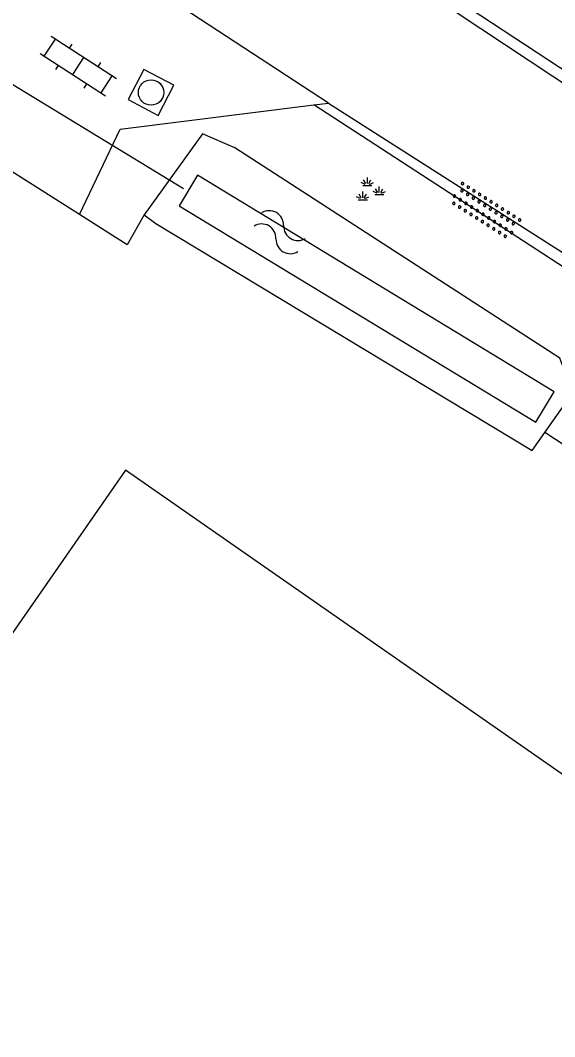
# Model space of a CAD drawing. Extents: x 133000 to 136000, y 400500 to 403500.
# Drawn here: x 135505.5 to 135521.28, y 402549.58 to 402579.57 of the extents above; entities that cross this region are included whole.
import ezdxf

# ---------------------------------------------------------------- set-up
doc = ezdxf.new("R2010")
doc.units = 0
for name, color, linetype in [('gg-afsc-erfafscheiding', 7, 'Continuous'), ('gg-bbg-hoofdgebouw', 7, 'Continuous'), ('gg-knt-verharding', 7, 'Continuous'), ('gg-kntw-bovenkant insteek waterloop', 7, 'Continuous'), ('gg-kntw-waterlijn', 7, 'Continuous'), ('gg-kwrk-duiker nz buis', 7, 'Continuous'), ('gt-grn-groengrens', 7, 'Continuous'), ('gt-symb-groenvak', 7, 'Continuous'), ('gt-symb-klinker verharding', 7, 'Continuous'), ('gt-symb-overige verharding', 7, 'Continuous'), ('gt-symb-rioolschacht', 7, 'Continuous'), ('gt-symb-watersymbool', 7, 'Continuous')]:
    doc.layers.add(name, color=color, linetype=linetype)

# ---------------------------------------------------------------- blocks, each defined once
blk = doc.blocks.new('gt0-KL1')
at = {"layer": 'gt-symb-klinker verharding'}
for p, q in [((-1.15, 0.3), (1.15, 0.3)), ((-1, -0.3), (-1, 0.3)), ((-0.5, 0.3), (-0.5, 0.45)), ((0, -0.3), (0, 0.3)), ((0.5, 0.3), (0.5, 0.45)), ((1, -0.3), (1, 0.3)), ((-1.15, -0.3), (1.15, -0.3)), ((-0.5, -0.45), (-0.5, -0.3)), ((0.5, -0.45), (0.5, -0.3))]:
    blk.add_line(p, q, dxfattribs=at)
blk = doc.blocks.new('gt0-WA')
at = {"layer": 'gt-symb-watersymbool'}
for centre, start, end in [((-0.323, 0.022), 28.0725, 151.9275), ((0.427, 0.422), 208.0725, 331.9275), ((-0.323, -0.428), 28.0725, 151.9275), ((0.427, -0.028), 208.0725, 331.9275)]:
    blk.add_arc(centre, 0.425, start, end, dxfattribs=at)
blk = doc.blocks.new('gt0-OVH')
at = {"layer": 'gt-symb-overige verharding'}
for points in [[(-0.972, 0.298), (-0.967, 0.308), (-0.965, 0.319), (-0.966, 0.33), (-0.971, 0.34), (-0.978, 0.348), (-0.988, 0.353), (-0.999, 0.355), (-1.01, 0.354), (-1.02, 0.349), (-1.028, 0.342), (-1.033, 0.332), (-1.035, 0.321), (-1.034, 0.31), (-1.029, 0.3), (-1.022, 0.292), (-1.012, 0.287), (-1.001, 0.285), (-0.99, 0.286), (-0.98, 0.291)], [(-0.772, 0.298), (-0.767, 0.308), (-0.765, 0.319), (-0.766, 0.33), (-0.771, 0.34), (-0.778, 0.348), (-0.788, 0.353), (-0.799, 0.355), (-0.81, 0.354), (-0.82, 0.349), (-0.828, 0.342), (-0.833, 0.332), (-0.835, 0.321), (-0.834, 0.31), (-0.829, 0.3), (-0.822, 0.292), (-0.812, 0.287), (-0.801, 0.285), (-0.79, 0.286), (-0.78, 0.291)], [(-0.572, 0.298), (-0.567, 0.308), (-0.565, 0.319), (-0.566, 0.33), (-0.571, 0.34), (-0.578, 0.348), (-0.588, 0.353), (-0.599, 0.355), (-0.61, 0.354), (-0.62, 0.349), (-0.628, 0.342), (-0.633, 0.332), (-0.635, 0.321), (-0.634, 0.31), (-0.629, 0.3), (-0.622, 0.292), (-0.612, 0.287), (-0.601, 0.285), (-0.59, 0.286), (-0.58, 0.291)], [(-0.372, 0.298), (-0.367, 0.308), (-0.365, 0.319), (-0.366, 0.33), (-0.371, 0.34), (-0.378, 0.348), (-0.388, 0.353), (-0.399, 0.355), (-0.41, 0.354), (-0.42, 0.349), (-0.428, 0.342), (-0.433, 0.332), (-0.435, 0.321), (-0.434, 0.31), (-0.429, 0.3), (-0.422, 0.292), (-0.412, 0.287), (-0.401, 0.285), (-0.39, 0.286), (-0.38, 0.291)], [(-0.172, 0.298), (-0.167, 0.308), (-0.165, 0.319), (-0.166, 0.33), (-0.171, 0.34), (-0.178, 0.348), (-0.188, 0.353), (-0.199, 0.355), (-0.21, 0.354), (-0.22, 0.349), (-0.228, 0.342), (-0.233, 0.332), (-0.235, 0.321), (-0.234, 0.31), (-0.229, 0.3), (-0.222, 0.292), (-0.212, 0.287), (-0.201, 0.285), (-0.19, 0.286), (-0.18, 0.291)], [(0.028, 0.298), (0.033, 0.308), (0.035, 0.319), (0.034, 0.33), (0.029, 0.34), (0.022, 0.348), (0.012, 0.353), (0.001, 0.355), (-0.01, 0.354), (-0.02, 0.349), (-0.028, 0.342), (-0.033, 0.332), (-0.035, 0.321), (-0.034, 0.31), (-0.029, 0.3), (-0.022, 0.292), (-0.012, 0.287), (-0.001, 0.285), (0.01, 0.286), (0.02, 0.291)], [(0.228, 0.298), (0.233, 0.308), (0.235, 0.319), (0.234, 0.33), (0.229, 0.34), (0.222, 0.348), (0.212, 0.353), (0.201, 0.355), (0.19, 0.354), (0.18, 0.349), (0.172, 0.342), (0.167, 0.332), (0.165, 0.321), (0.166, 0.31), (0.171, 0.3), (0.178, 0.292), (0.188, 0.287), (0.199, 0.285), (0.21, 0.286), (0.22, 0.291)], [(0.428, 0.298), (0.433, 0.308), (0.435, 0.319), (0.434, 0.33), (0.429, 0.34), (0.422, 0.348), (0.412, 0.353), (0.401, 0.355), (0.39, 0.354), (0.38, 0.349), (0.372, 0.342), (0.367, 0.332), (0.365, 0.321), (0.366, 0.31), (0.371, 0.3), (0.378, 0.292), (0.388, 0.287), (0.399, 0.285), (0.41, 0.286), (0.42, 0.291)], [(0.628, 0.298), (0.633, 0.308), (0.635, 0.319), (0.634, 0.33), (0.629, 0.34), (0.622, 0.348), (0.612, 0.353), (0.601, 0.355), (0.59, 0.354), (0.58, 0.349), (0.572, 0.342), (0.567, 0.332), (0.565, 0.321), (0.566, 0.31), (0.571, 0.3), (0.578, 0.292), (0.588, 0.287), (0.599, 0.285), (0.61, 0.286), (0.62, 0.291)], [(0.828, 0.298), (0.833, 0.308), (0.835, 0.319), (0.834, 0.33), (0.829, 0.34), (0.822, 0.348), (0.812, 0.353), (0.801, 0.355), (0.79, 0.354), (0.78, 0.349), (0.772, 0.342), (0.767, 0.332), (0.765, 0.321), (0.766, 0.31), (0.771, 0.3), (0.778, 0.292), (0.788, 0.287), (0.799, 0.285), (0.81, 0.286), (0.82, 0.291)], [(1.028, 0.298), (1.033, 0.308), (1.035, 0.319), (1.034, 0.33), (1.029, 0.34), (1.022, 0.348), (1.012, 0.353), (1.001, 0.355), (0.99, 0.354), (0.98, 0.349), (0.972, 0.342), (0.967, 0.332), (0.965, 0.321), (0.966, 0.31), (0.971, 0.3), (0.978, 0.292), (0.988, 0.287), (0.999, 0.285), (1.01, 0.286), (1.02, 0.291)], [(-0.872, 0.106), (-0.867, 0.116), (-0.865, 0.126), (-0.866, 0.137), (-0.871, 0.147), (-0.878, 0.156), (-0.888, 0.161), (-0.899, 0.163), (-0.91, 0.162), (-0.92, 0.157), (-0.928, 0.15), (-0.933, 0.14), (-0.935, 0.129), (-0.934, 0.118), (-0.929, 0.108), (-0.922, 0.1), (-0.912, 0.095), (-0.901, 0.092), (-0.89, 0.094), (-0.88, 0.098)], [(-0.672, 0.106), (-0.667, 0.116), (-0.665, 0.126), (-0.666, 0.137), (-0.671, 0.147), (-0.678, 0.156), (-0.688, 0.161), (-0.699, 0.163), (-0.71, 0.162), (-0.72, 0.157), (-0.728, 0.15), (-0.733, 0.14), (-0.735, 0.129), (-0.734, 0.118), (-0.729, 0.108), (-0.722, 0.1), (-0.712, 0.095), (-0.701, 0.092), (-0.69, 0.094), (-0.68, 0.098)], [(-0.472, 0.106), (-0.467, 0.116), (-0.465, 0.126), (-0.466, 0.137), (-0.471, 0.147), (-0.478, 0.156), (-0.488, 0.161), (-0.499, 0.163), (-0.51, 0.162), (-0.52, 0.157), (-0.528, 0.15), (-0.533, 0.14), (-0.535, 0.129), (-0.534, 0.118), (-0.529, 0.108), (-0.522, 0.1), (-0.512, 0.095), (-0.501, 0.092), (-0.49, 0.094), (-0.48, 0.098)], [(-0.272, 0.106), (-0.267, 0.116), (-0.265, 0.126), (-0.266, 0.137), (-0.271, 0.147), (-0.278, 0.156), (-0.288, 0.161), (-0.299, 0.163), (-0.31, 0.162), (-0.32, 0.157), (-0.328, 0.15), (-0.333, 0.14), (-0.335, 0.129), (-0.334, 0.118), (-0.329, 0.108), (-0.322, 0.1), (-0.312, 0.095), (-0.301, 0.092), (-0.29, 0.094), (-0.28, 0.098)], [(-0.072, 0.106), (-0.067, 0.116), (-0.065, 0.126), (-0.066, 0.137), (-0.071, 0.147), (-0.078, 0.156), (-0.088, 0.161), (-0.099, 0.163), (-0.11, 0.162), (-0.12, 0.157), (-0.128, 0.15), (-0.133, 0.14), (-0.135, 0.129), (-0.134, 0.118), (-0.129, 0.108), (-0.122, 0.1), (-0.112, 0.095), (-0.101, 0.092), (-0.09, 0.094), (-0.08, 0.098)], [(0.128, 0.106), (0.133, 0.116), (0.135, 0.126), (0.134, 0.137), (0.129, 0.147), (0.122, 0.156), (0.112, 0.161), (0.101, 0.163), (0.09, 0.162), (0.08, 0.157), (0.072, 0.15), (0.067, 0.14), (0.065, 0.129), (0.066, 0.118), (0.071, 0.108), (0.078, 0.1), (0.088, 0.095), (0.099, 0.092), (0.11, 0.094), (0.12, 0.098)], [(0.328, 0.106), (0.333, 0.116), (0.335, 0.126), (0.334, 0.137), (0.329, 0.147), (0.322, 0.156), (0.312, 0.161), (0.301, 0.163), (0.29, 0.162), (0.28, 0.157), (0.272, 0.15), (0.267, 0.14), (0.265, 0.129), (0.266, 0.118), (0.271, 0.108), (0.278, 0.1), (0.288, 0.095), (0.299, 0.092), (0.31, 0.094), (0.32, 0.098)], [(0.528, 0.106), (0.533, 0.116), (0.535, 0.126), (0.534, 0.137), (0.529, 0.147), (0.522, 0.156), (0.512, 0.161), (0.501, 0.163), (0.49, 0.162), (0.48, 0.157), (0.472, 0.15), (0.467, 0.14), (0.465, 0.129), (0.466, 0.118), (0.471, 0.108), (0.478, 0.1), (0.488, 0.095), (0.499, 0.092), (0.51, 0.094), (0.52, 0.098)], [(0.728, 0.106), (0.733, 0.116), (0.735, 0.126), (0.734, 0.137), (0.729, 0.147), (0.722, 0.156), (0.712, 0.161), (0.701, 0.163), (0.69, 0.162), (0.68, 0.157), (0.672, 0.15), (0.667, 0.14), (0.665, 0.129), (0.666, 0.118), (0.671, 0.108), (0.678, 0.1), (0.688, 0.095), (0.699, 0.092), (0.71, 0.094), (0.72, 0.098)], [(0.928, 0.106), (0.933, 0.116), (0.935, 0.126), (0.934, 0.137), (0.929, 0.147), (0.922, 0.156), (0.912, 0.161), (0.901, 0.163), (0.89, 0.162), (0.88, 0.157), (0.872, 0.15), (0.867, 0.14), (0.865, 0.129), (0.866, 0.118), (0.871, 0.108), (0.878, 0.1), (0.888, 0.095), (0.899, 0.092), (0.91, 0.094), (0.92, 0.098)], [(-0.972, -0.142), (-0.967, -0.132), (-0.965, -0.121), (-0.966, -0.11), (-0.971, -0.1), (-0.978, -0.092), (-0.988, -0.087), (-0.999, -0.085), (-1.01, -0.086), (-1.02, -0.091), (-1.028, -0.098), (-1.033, -0.108), (-1.035, -0.119), (-1.034, -0.13), (-1.029, -0.14), (-1.022, -0.148), (-1.012, -0.153), (-1.001, -0.155), (-0.99, -0.154), (-0.98, -0.149)], [(-0.872, -0.334), (-0.867, -0.324), (-0.865, -0.314), (-0.866, -0.303), (-0.871, -0.293), (-0.878, -0.284), (-0.888, -0.279), (-0.899, -0.277), (-0.91, -0.278), (-0.92, -0.283), (-0.928, -0.29), (-0.933, -0.3), (-0.935, -0.311), (-0.934, -0.322), (-0.929, -0.332), (-0.922, -0.34), (-0.912, -0.345), (-0.901, -0.348), (-0.89, -0.346), (-0.88, -0.342)], [(-0.772, -0.142), (-0.767, -0.132), (-0.765, -0.121), (-0.766, -0.11), (-0.771, -0.1), (-0.778, -0.092), (-0.788, -0.087), (-0.799, -0.085), (-0.81, -0.086), (-0.82, -0.091), (-0.828, -0.098), (-0.833, -0.108), (-0.835, -0.119), (-0.834, -0.13), (-0.829, -0.14), (-0.822, -0.148), (-0.812, -0.153), (-0.801, -0.155), (-0.79, -0.154), (-0.78, -0.149)], [(-0.672, -0.334), (-0.667, -0.324), (-0.665, -0.314), (-0.666, -0.303), (-0.671, -0.293), (-0.678, -0.284), (-0.688, -0.279), (-0.699, -0.277), (-0.71, -0.278), (-0.72, -0.283), (-0.728, -0.29), (-0.733, -0.3), (-0.735, -0.311), (-0.734, -0.322), (-0.729, -0.332), (-0.722, -0.34), (-0.712, -0.345), (-0.701, -0.348), (-0.69, -0.346), (-0.68, -0.342)], [(-0.572, -0.142), (-0.567, -0.132), (-0.565, -0.121), (-0.566, -0.11), (-0.571, -0.1), (-0.578, -0.092), (-0.588, -0.087), (-0.599, -0.085), (-0.61, -0.086), (-0.62, -0.091), (-0.628, -0.098), (-0.633, -0.108), (-0.635, -0.119), (-0.634, -0.13), (-0.629, -0.14), (-0.622, -0.148), (-0.612, -0.153), (-0.601, -0.155), (-0.59, -0.154), (-0.58, -0.149)], [(-0.472, -0.334), (-0.467, -0.324), (-0.465, -0.314), (-0.466, -0.303), (-0.471, -0.293), (-0.478, -0.284), (-0.488, -0.279), (-0.499, -0.277), (-0.51, -0.278), (-0.52, -0.283), (-0.528, -0.29), (-0.533, -0.3), (-0.535, -0.311), (-0.534, -0.322), (-0.529, -0.332), (-0.522, -0.34), (-0.512, -0.345), (-0.501, -0.348), (-0.49, -0.346), (-0.48, -0.342)], [(-0.372, -0.142), (-0.367, -0.132), (-0.365, -0.121), (-0.366, -0.11), (-0.371, -0.1), (-0.378, -0.092), (-0.388, -0.087), (-0.399, -0.085), (-0.41, -0.086), (-0.42, -0.091), (-0.428, -0.098), (-0.433, -0.108), (-0.435, -0.119), (-0.434, -0.13), (-0.429, -0.14), (-0.422, -0.148), (-0.412, -0.153), (-0.401, -0.155), (-0.39, -0.154), (-0.38, -0.149)], [(-0.272, -0.334), (-0.267, -0.324), (-0.265, -0.314), (-0.266, -0.303), (-0.271, -0.293), (-0.278, -0.284), (-0.288, -0.279), (-0.299, -0.277), (-0.31, -0.278), (-0.32, -0.283), (-0.328, -0.29), (-0.333, -0.3), (-0.335, -0.311), (-0.334, -0.322), (-0.329, -0.332), (-0.322, -0.34), (-0.312, -0.345), (-0.301, -0.348), (-0.29, -0.346), (-0.28, -0.342)], [(-0.172, -0.142), (-0.167, -0.132), (-0.165, -0.121), (-0.166, -0.11), (-0.171, -0.1), (-0.178, -0.092), (-0.188, -0.087), (-0.199, -0.085), (-0.21, -0.086), (-0.22, -0.091), (-0.228, -0.098), (-0.233, -0.108), (-0.235, -0.119), (-0.234, -0.13), (-0.229, -0.14), (-0.222, -0.148), (-0.212, -0.153), (-0.201, -0.155), (-0.19, -0.154), (-0.18, -0.149)], [(-0.072, -0.334), (-0.067, -0.324), (-0.065, -0.314), (-0.066, -0.303), (-0.071, -0.293), (-0.078, -0.284), (-0.088, -0.279), (-0.099, -0.277), (-0.11, -0.278), (-0.12, -0.283), (-0.128, -0.29), (-0.133, -0.3), (-0.135, -0.311), (-0.134, -0.322), (-0.129, -0.332), (-0.122, -0.34), (-0.112, -0.345), (-0.101, -0.348), (-0.09, -0.346), (-0.08, -0.342)], [(0.028, -0.142), (0.033, -0.132), (0.035, -0.121), (0.034, -0.11), (0.029, -0.1), (0.022, -0.092), (0.012, -0.087), (0.001, -0.085), (-0.01, -0.086), (-0.02, -0.091), (-0.028, -0.098), (-0.033, -0.108), (-0.035, -0.119), (-0.034, -0.13), (-0.029, -0.14), (-0.022, -0.148), (-0.012, -0.153), (-0.001, -0.155), (0.01, -0.154), (0.02, -0.149)], [(0.128, -0.334), (0.133, -0.324), (0.135, -0.314), (0.134, -0.303), (0.129, -0.293), (0.122, -0.284), (0.112, -0.279), (0.101, -0.277), (0.09, -0.278), (0.08, -0.283), (0.072, -0.29), (0.067, -0.3), (0.065, -0.311), (0.066, -0.322), (0.071, -0.332), (0.078, -0.34), (0.088, -0.345), (0.099, -0.348), (0.11, -0.346), (0.12, -0.342)], [(0.228, -0.142), (0.233, -0.132), (0.235, -0.121), (0.234, -0.11), (0.229, -0.1), (0.222, -0.092), (0.212, -0.087), (0.201, -0.085), (0.19, -0.086), (0.18, -0.091), (0.172, -0.098), (0.167, -0.108), (0.165, -0.119), (0.166, -0.13), (0.171, -0.14), (0.178, -0.148), (0.188, -0.153), (0.199, -0.155), (0.21, -0.154), (0.22, -0.149)], [(0.328, -0.334), (0.333, -0.324), (0.335, -0.314), (0.334, -0.303), (0.329, -0.293), (0.322, -0.284), (0.312, -0.279), (0.301, -0.277), (0.29, -0.278), (0.28, -0.283), (0.272, -0.29), (0.267, -0.3), (0.265, -0.311), (0.266, -0.322), (0.271, -0.332), (0.278, -0.34), (0.288, -0.345), (0.299, -0.348), (0.31, -0.346), (0.32, -0.342)], [(0.428, -0.142), (0.433, -0.132), (0.435, -0.121), (0.434, -0.11), (0.429, -0.1), (0.422, -0.092), (0.412, -0.087), (0.401, -0.085), (0.39, -0.086), (0.38, -0.091), (0.372, -0.098), (0.367, -0.108), (0.365, -0.119), (0.366, -0.13), (0.371, -0.14), (0.378, -0.148), (0.388, -0.153), (0.399, -0.155), (0.41, -0.154), (0.42, -0.149)], [(0.528, -0.334), (0.533, -0.324), (0.535, -0.314), (0.534, -0.303), (0.529, -0.293), (0.522, -0.284), (0.512, -0.279), (0.501, -0.277), (0.49, -0.278), (0.48, -0.283), (0.472, -0.29), (0.467, -0.3), (0.465, -0.311), (0.466, -0.322), (0.471, -0.332), (0.478, -0.34), (0.488, -0.345), (0.499, -0.348), (0.51, -0.346), (0.52, -0.342)], [(0.628, -0.142), (0.633, -0.132), (0.635, -0.121), (0.634, -0.11), (0.629, -0.1), (0.622, -0.092), (0.612, -0.087), (0.601, -0.085), (0.59, -0.086), (0.58, -0.091), (0.572, -0.098), (0.567, -0.108), (0.565, -0.119), (0.566, -0.13), (0.571, -0.14), (0.578, -0.148), (0.588, -0.153), (0.599, -0.155), (0.61, -0.154), (0.62, -0.149)], [(0.728, -0.334), (0.733, -0.324), (0.735, -0.314), (0.734, -0.303), (0.729, -0.293), (0.722, -0.284), (0.712, -0.279), (0.701, -0.277), (0.69, -0.278), (0.68, -0.283), (0.672, -0.29), (0.667, -0.3), (0.665, -0.311), (0.666, -0.322), (0.671, -0.332), (0.678, -0.34), (0.688, -0.345), (0.699, -0.348), (0.71, -0.346), (0.72, -0.342)], [(0.828, -0.142), (0.833, -0.132), (0.835, -0.121), (0.834, -0.11), (0.829, -0.1), (0.822, -0.092), (0.812, -0.087), (0.801, -0.085), (0.79, -0.086), (0.78, -0.091), (0.772, -0.098), (0.767, -0.108), (0.765, -0.119), (0.766, -0.13), (0.771, -0.14), (0.778, -0.148), (0.788, -0.153), (0.799, -0.155), (0.81, -0.154), (0.82, -0.149)], [(0.928, -0.334), (0.933, -0.324), (0.935, -0.314), (0.934, -0.303), (0.929, -0.293), (0.922, -0.284), (0.912, -0.279), (0.901, -0.277), (0.89, -0.278), (0.88, -0.283), (0.872, -0.29), (0.867, -0.3), (0.865, -0.311), (0.866, -0.322), (0.871, -0.332), (0.878, -0.34), (0.888, -0.345), (0.899, -0.348), (0.91, -0.346), (0.92, -0.342)], [(1.028, -0.142), (1.033, -0.132), (1.035, -0.121), (1.034, -0.11), (1.029, -0.1), (1.022, -0.092), (1.012, -0.087), (1.001, -0.085), (0.99, -0.086), (0.98, -0.091), (0.972, -0.098), (0.967, -0.108), (0.965, -0.119), (0.966, -0.13), (0.971, -0.14), (0.978, -0.148), (0.988, -0.153), (0.999, -0.155), (1.01, -0.154), (1.02, -0.149)]]:
    blk.add_lwpolyline(points, close=True, dxfattribs=at)
blk = doc.blocks.new('gt0-GRVAK')
at = {"layer": 'gt-symb-groenvak'}
for p, q in [((-0.091, 0.211), (-0.156, 0.322)), ((-0.047, 0.214), (-0.047, 0.393)), ((-0.004, 0.211), (0.061, 0.322)), ((-0.11, 0.189), (-0.228, 0.24)), ((-0.182, 0.153), (0.088, 0.153)), ((0.015, 0.189), (0.133, 0.24)), ((0.262, -0.052), (0.197, 0.059)), ((0.305, -0.049), (0.305, 0.13)), ((0.349, -0.052), (0.414, 0.059)), ((-0.245, -0.228), (-0.363, -0.177)), ((-0.318, -0.264), (-0.047, -0.264)), ((-0.226, -0.206), (-0.291, -0.095)), ((-0.183, -0.203), (-0.183, -0.024)), ((-0.139, -0.206), (-0.074, -0.095)), ((-0.12, -0.228), (-0.002, -0.177)), ((0.243, -0.074), (0.125, -0.023)), ((0.17, -0.11), (0.441, -0.11)), ((0.368, -0.074), (0.486, -0.023))]:
    blk.add_line(p, q, dxfattribs=at)
blk = doc.blocks.new('gt0-RS')
at = {"layer": 'gt-symb-rioolschacht'}
blk.add_lwpolyline([(-0.5, -0.5), (0.5, -0.5), (0.5, 0.5), (-0.5, 0.5)], close=True, dxfattribs=at)
blk.add_circle((0, 0), 0.375, dxfattribs=at)

msp = doc.modelspace()

# ---------------------------------------------------------------- linework, layer by layer
at = {"layer": 'gg-afsc-erfafscheiding'}
for p, q in [((135507.249, 402573.844), (135500.837, 402577.895)), ((135508.661, 402572.952), (135507.249, 402573.844))]:
    msp.add_line(p, q, dxfattribs=at)
at = {"layer": 'gg-bbg-hoofdgebouw'}
msp.add_lwpolyline([(135545.452, 402540.666), (135508.61, 402566.298), (135503.131, 402558.422), (135499.737, 402560.792)], dxfattribs=at)
at = {"layer": 'gg-knt-verharding'}
for p, q in [((135514.172, 402577.079), (135514.603, 402577.129)), ((135522.919, 402571.392), (135514.172, 402577.079)), ((135514.603, 402577.129), (135522.953, 402571.8))]:
    msp.add_line(p, q, dxfattribs=at)
for points in [[(135498.211, 402594.308), (135504.574, 402589.59), (135515.779, 402581.912), (135527.071, 402574.484), (135538.621, 402566.933), (135549.625, 402559.766), (135558.066, 402554.237)], [(135497.95, 402593.968), (135504.299, 402589.346), (135515.548, 402581.693), (135526.906, 402574.169), (135549.368, 402559.494), (135558.461, 402553.681)], [(135514.603, 402577.129), (135508.072, 402581.412), (135501.576, 402585.923)], [(135507.249, 402573.844), (135508.45, 402576.359), (135514.172, 402577.079)]]:
    msp.add_lwpolyline(points, dxfattribs=at)
at = {"layer": 'gg-kntw-bovenkant insteek waterloop'}
msp.add_line((135509.165, 402573.83), (135509.51, 402573.577), dxfattribs=at)
for points in [[(135511.84, 402575.809), (135510.885, 402576.22), (135509.165, 402573.83)], [(135520.994, 402567.412), (135521.821, 402568.582), (135521.431, 402569.607), (135511.84, 402575.809)], [(135509.51, 402573.577), (135520.619, 402566.88), (135520.994, 402567.412)]]:
    msp.add_lwpolyline(points, dxfattribs=at)
at = {"layer": 'gg-kntw-waterlijn'}
msp.add_lwpolyline([(135510.2, 402574.103), (135520.727, 402567.713), (135521.271, 402568.609), (135510.74, 402575.003), (135510.2, 402574.103)], dxfattribs=at)
at = {"layer": 'gg-kwrk-duiker nz buis'}
msp.add_line((135510.319, 402574.6), (135500.834, 402580.385), dxfattribs=at)
at = {"layer": 'gt-grn-groengrens'}
for p, q in [((135509.165, 402573.83), (135508.661, 402572.952)), ((135527.853, 402562.863), (135520.994, 402567.412))]:
    msp.add_line(p, q, dxfattribs=at)

# ---------------------------------------------------------------- block references
at = {"layer": 'gt-symb-groenvak'}
msp.add_blockref('gt0-GRVAK', (135515.798, 402574.543), dxfattribs=at)
at = {"layer": 'gt-symb-klinker verharding', "rotation": -32.87978190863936}
msp.add_blockref('gt0-KL1', (135507.216, 402578.225), dxfattribs=at)
at = {"layer": 'gt-symb-overige verharding', "rotation": -32.54589339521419}
msp.add_blockref('gt0-OVH', (135519.232, 402573.95), dxfattribs=at)
at = {"layer": 'gt-symb-rioolschacht', "rotation": -27.58640610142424}
msp.add_blockref('gt0-RS', (135509.365, 402577.444), dxfattribs=at)
at = {"layer": 'gt-symb-watersymbool', "rotation": -30.05032329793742}
msp.add_blockref('gt0-WA', (135513.123, 402573.349), dxfattribs=at)

doc.saveas('drawing.dxf')
